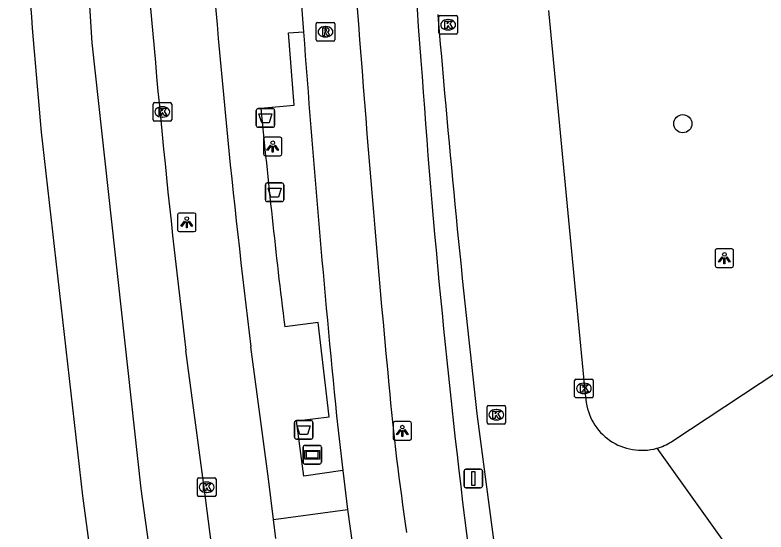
# Model space of a CAD drawing. Extents: x 161477 to 163040, y 383680 to 384868.
# Drawn here: x 161510.12 to 161550.59, y 384033.98 to 384061.82 of the extents above; entities that cross this region are included whole.
import ezdxf

# ---------------------------------------------------------------- set-up
doc = ezdxf.new("R2010")
doc.units = 0
for name, color, linetype in [('IMGEO_Afvalbak', 7, 'Continuous'), ('IMGEO_Boom', 7, 'Continuous'), ('IMGEO_Fietspad_open', 7, 'Continuous'), ('IMGEO_Kolk', 7, 'Continuous'), ('IMGEO_Lichtpunt', 7, 'Continuous'), ('IMGEO_Lijnafwatering', 7, 'Continuous'), ('IMGEO_OVBaan_gesloten', 7, 'Continuous'), ('IMGEO_Reclamebord', 7, 'Continuous'), ('IMGEO_Rijbaan_lokaal_gesloten', 7, 'Continuous'), ('IMGEO_Rijbaan_lokaal_open', 7, 'Continuous'), ('IMGEO_Rioolput', 7, 'Continuous'), ('IMGEO_Verkeersbordpaal', 7, 'Continuous'), ('IMGEO_Voetpad_open', 7, 'Continuous')]:
    doc.layers.add(name, color=color, linetype=linetype)

msp = doc.modelspace()

# ---------------------------------------------------------------- linework, layer by layer
at = {"layer": 'IMGEO_Afvalbak'}
for p, q in [((161523.12, 384055.88), (161523.12, 384056.68)), ((161523.12, 384056.68), (161523.12, 384055.88)), ((161523.22, 384056.78), (161524.01, 384056.78)), ((161524.01, 384056.78), (161523.22, 384056.78)), ((161524.11, 384056.68), (161524.11, 384055.88)), ((161524.11, 384055.88), (161524.11, 384056.68)), ((161524.01, 384055.78), (161523.22, 384055.78)), ((161523.22, 384055.78), (161524.01, 384055.78)), ((161523.613, 384051.877), (161523.613, 384052.677)), ((161523.613, 384052.677), (161523.613, 384051.877)), ((161523.713, 384052.777), (161524.503, 384052.777)), ((161524.503, 384052.777), (161523.713, 384052.777)), ((161524.603, 384052.677), (161524.603, 384051.877)), ((161524.603, 384051.877), (161524.603, 384052.677)), ((161524.503, 384051.777), (161523.713, 384051.777)), ((161523.713, 384051.777), (161524.503, 384051.777)), ((161525.281, 384039.985), (161526.071, 384039.985)), ((161526.071, 384039.985), (161525.281, 384039.985)), ((161525.181, 384039.085), (161525.181, 384039.885)), ((161525.181, 384039.885), (161525.181, 384039.085)), ((161526.171, 384039.885), (161526.171, 384039.085)), ((161526.171, 384039.085), (161526.171, 384039.885)), ((161526.071, 384038.985), (161525.281, 384038.985)), ((161525.281, 384038.985), (161526.071, 384038.985))]:
    msp.add_line(p, q, dxfattribs=at)
for points in [[(161523.263, 384056.494), (161523.967, 384056.494), (161523.818, 384056.024), (161523.412, 384056.024), (161523.263, 384056.494)], [(161523.756, 384052.491), (161524.46, 384052.491), (161524.311, 384052.021), (161523.905, 384052.021), (161523.756, 384052.491)], [(161525.324, 384039.699), (161526.028, 384039.699), (161525.879, 384039.229), (161525.473, 384039.229), (161525.324, 384039.699)]]:
    msp.add_lwpolyline(points, dxfattribs=at)
for centre, start, end in [((161523.22, 384056.68), 90, 180), ((161523.22, 384056.68), 90, 180), ((161524.01, 384056.68), 0, 90), ((161524.01, 384056.68), 360, 90), ((161523.22, 384055.88), 180, 270), ((161523.22, 384055.88), 180, 270), ((161524.01, 384055.88), 270, 0), ((161524.01, 384055.88), 270, 0), ((161523.713, 384052.677), 90, 180), ((161523.713, 384052.677), 90, 180), ((161524.503, 384052.677), 0, 90), ((161524.503, 384052.677), 360, 90), ((161523.713, 384051.877), 180, 270), ((161523.713, 384051.877), 180, 270), ((161524.503, 384051.877), 270, 0), ((161524.503, 384051.877), 270, 0), ((161525.281, 384039.885), 90, 180), ((161525.281, 384039.885), 90, 180), ((161526.071, 384039.885), 0, 90), ((161526.071, 384039.885), 360, 90), ((161525.281, 384039.085), 180, 270), ((161525.281, 384039.085), 180, 270), ((161526.071, 384039.085), 270, 0), ((161526.071, 384039.085), 270, 0)]:
    msp.add_arc(centre, 0.1, start, end, dxfattribs=at)
at = {"layer": 'IMGEO_Boom'}
msp.add_circle((161546.106, 384055.967), 0.489, dxfattribs=at)
at = {"layer": 'IMGEO_Fietspad_open'}
for points in [[(161527.445, 384040.23), (161527.782, 384037.291)], [(161528.042, 384035.199), (161528.846, 384029.442), (161529.142, 384027.534)]]:
    msp.add_lwpolyline(points, dxfattribs=at)
for centre, radius, start, end in [((162521.881, 384135.354), 996.008, 183.823363, 185.383124), ((162364.848, 384122.716), 841.455, 184.212026, 185.6256), ((161662.837, 384053.792), 133.102, 185.1205, 188.573)]:
    msp.add_arc(centre, radius, start, end, dxfattribs=at)
at = {"layer": 'IMGEO_Kolk'}
for p, q in [((161533.034, 384061.796), (161533.886, 384061.796)), ((161532.959, 384060.87), (161532.959, 384061.722)), ((161533.447, 384061.576), (161533.472, 384061.576)), ((161533.96, 384061.722), (161533.96, 384060.87)), ((161533.47, 384061.016), (161533.445, 384061.016)), ((161533.886, 384060.796), (161533.034, 384060.796)), ((161517.561, 384056.178), (161517.561, 384057.03)), ((161517.636, 384057.104), (161518.488, 384057.104)), ((161518.562, 384057.03), (161518.562, 384056.178)), ((161518.049, 384056.884), (161518.074, 384056.884)), ((161518.072, 384056.324), (161518.047, 384056.324)), ((161518.488, 384056.104), (161517.636, 384056.104)), ((161540.273, 384041.288), (161540.273, 384042.14)), ((161540.348, 384042.214), (161541.2, 384042.214)), ((161540.761, 384041.994), (161540.786, 384041.994)), ((161541.274, 384042.14), (161541.274, 384041.288)), ((161541.2, 384041.214), (161540.348, 384041.214)), ((161540.784, 384041.434), (161540.759, 384041.434)), ((161535.629, 384040.798), (161536.481, 384040.798)), ((161535.554, 384039.872), (161535.554, 384040.724)), ((161536.042, 384040.578), (161536.067, 384040.578)), ((161536.555, 384040.724), (161536.555, 384039.872)), ((161536.065, 384040.018), (161536.04, 384040.018)), ((161536.481, 384039.798), (161535.629, 384039.798)), ((161519.952, 384035.97), (161519.952, 384036.822)), ((161520.027, 384036.896), (161520.879, 384036.896)), ((161520.953, 384036.822), (161520.953, 384035.97)), ((161520.44, 384036.676), (161520.465, 384036.676)), ((161520.879, 384035.896), (161520.027, 384035.896)), ((161520.463, 384036.116), (161520.438, 384036.116))]:
    msp.add_line(p, q, dxfattribs=at)
for points in [[(161533.034, 384061.796), (161533.886, 384061.796)], [(161532.959, 384060.87), (161532.959, 384061.722)], [(161533.28, 384061.496), (161533.403, 384061.496), (161533.403, 384061.345), (161533.533, 384061.496), (161533.697, 384061.496), (161533.551, 384061.345), (161533.704, 384061.096), (161533.552, 384061.096), (161533.467, 384061.26), (161533.403, 384061.193), (161533.403, 384061.096), (161533.28, 384061.096), (161533.28, 384061.496)], [(161533.96, 384061.722), (161533.96, 384060.87)], [(161533.886, 384060.796), (161533.034, 384060.796)], [(161517.561, 384056.178), (161517.561, 384057.03)], [(161517.636, 384057.104), (161518.488, 384057.104)], [(161518.562, 384057.03), (161518.562, 384056.178)], [(161517.882, 384056.804), (161518.005, 384056.804), (161518.005, 384056.653), (161518.135, 384056.804), (161518.299, 384056.804), (161518.153, 384056.653), (161518.306, 384056.404), (161518.154, 384056.404), (161518.069, 384056.568), (161518.005, 384056.501), (161518.005, 384056.404), (161517.882, 384056.404), (161517.882, 384056.804)], [(161518.488, 384056.104), (161517.636, 384056.104)], [(161540.273, 384041.288), (161540.273, 384042.14)], [(161540.348, 384042.214), (161541.2, 384042.214)], [(161541.274, 384042.14), (161541.274, 384041.288)], [(161540.594, 384041.914), (161540.717, 384041.914), (161540.717, 384041.763), (161540.847, 384041.914), (161541.011, 384041.914), (161540.865, 384041.763), (161541.018, 384041.514), (161540.866, 384041.514), (161540.781, 384041.678), (161540.717, 384041.611), (161540.717, 384041.514), (161540.594, 384041.514), (161540.594, 384041.914)], [(161541.2, 384041.214), (161540.348, 384041.214)], [(161535.629, 384040.798), (161536.481, 384040.798)], [(161535.554, 384039.872), (161535.554, 384040.724)], [(161535.875, 384040.498), (161535.998, 384040.498), (161535.998, 384040.347), (161536.128, 384040.498), (161536.292, 384040.498), (161536.146, 384040.347), (161536.299, 384040.098), (161536.147, 384040.098), (161536.062, 384040.262), (161535.998, 384040.195), (161535.998, 384040.098), (161535.875, 384040.098), (161535.875, 384040.498)], [(161536.555, 384040.724), (161536.555, 384039.872)], [(161536.481, 384039.798), (161535.629, 384039.798)], [(161519.952, 384035.97), (161519.952, 384036.822)], [(161520.027, 384036.896), (161520.879, 384036.896)], [(161520.953, 384036.822), (161520.953, 384035.97)], [(161520.273, 384036.596), (161520.396, 384036.596), (161520.396, 384036.445), (161520.526, 384036.596), (161520.69, 384036.596), (161520.544, 384036.445), (161520.697, 384036.196), (161520.545, 384036.196), (161520.46, 384036.36), (161520.396, 384036.293), (161520.396, 384036.196), (161520.273, 384036.196), (161520.273, 384036.596)], [(161520.879, 384035.896), (161520.027, 384035.896)]]:
    msp.add_lwpolyline(points, dxfattribs=at)
for centre, start, end in [((161533.036, 384061.72), 91.552, 178.448), ((161533.036, 384061.72), 91.552, 178.448), ((161533.884, 384061.72), 1.552, 88.448), ((161533.884, 384061.72), 1.552, 88.448), ((161533.036, 384060.872), 181.552, 268.448), ((161533.036, 384060.872), 181.552, 268.448), ((161533.884, 384060.872), 271.552, 358.448), ((161533.884, 384060.872), 271.552, 358.448), ((161517.638, 384057.028), 91.552, 178.448), ((161517.638, 384057.028), 91.552, 178.448), ((161518.486, 384057.028), 1.552, 88.448), ((161518.486, 384057.028), 1.552, 88.448), ((161517.638, 384056.18), 181.552, 268.448), ((161517.638, 384056.18), 181.552, 268.448), ((161518.486, 384056.18), 271.552, 358.448), ((161518.486, 384056.18), 271.552, 358.448), ((161540.35, 384042.138), 91.552, 178.448), ((161540.35, 384042.138), 91.552, 178.448), ((161541.198, 384042.138), 1.552, 88.448), ((161541.198, 384042.138), 1.552, 88.448), ((161540.35, 384041.29), 181.552, 268.448), ((161540.35, 384041.29), 181.552, 268.448), ((161541.198, 384041.29), 271.552, 358.448), ((161541.198, 384041.29), 271.552, 358.448), ((161535.631, 384040.722), 91.552, 178.448), ((161535.631, 384040.722), 91.552, 178.448), ((161536.479, 384040.722), 1.552, 88.448), ((161536.479, 384040.722), 1.552, 88.448), ((161535.631, 384039.874), 181.552, 268.448), ((161535.631, 384039.874), 181.552, 268.448), ((161536.479, 384039.874), 271.552, 358.448), ((161536.479, 384039.874), 271.552, 358.448), ((161520.029, 384036.82), 91.552, 178.448), ((161520.029, 384036.82), 91.552, 178.448), ((161520.877, 384036.82), 1.552, 88.448), ((161520.877, 384036.82), 1.552, 88.448), ((161520.029, 384035.972), 181.552, 268.448), ((161520.029, 384035.972), 181.552, 268.448), ((161520.877, 384035.972), 271.552, 358.448), ((161520.877, 384035.972), 271.552, 358.448)]:
    msp.add_arc(centre, 0.0765, start, end, dxfattribs=at)
for centre, major_axis, ratio, start_param, end_param in [((161533.446, 384061.296), (-0.387, 0.002), 0.722429, 4.712389, 7.853982), ((161533.471, 384061.296), (-0.39, 0.002), 0.717154, 1.570796, 4.712389), ((161518.048, 384056.604), (-0.387, 0.002), 0.722429, 4.712389, 7.853982), ((161518.073, 384056.604), (-0.39, 0.002), 0.717154, 1.570796, 4.712389), ((161540.76, 384041.714), (-0.387, 0.002), 0.722429, 4.712389, 7.853982), ((161540.785, 384041.714), (-0.39, 0.002), 0.717154, 1.570796, 4.712389), ((161536.041, 384040.298), (-0.387, 0.002), 0.722429, 4.712389, 7.853982), ((161536.066, 384040.298), (-0.39, 0.002), 0.717154, 1.570796, 4.712389), ((161520.439, 384036.396), (-0.387, 0.002), 0.722429, 4.712389, 7.853982), ((161520.464, 384036.396), (-0.39, 0.002), 0.717154, 1.570796, 4.712389)]:
    msp.add_ellipse(centre, major_axis=major_axis, ratio=ratio, start_param=start_param, end_param=end_param, dxfattribs=at)
at = {"layer": 'IMGEO_Lichtpunt'}
for p, q in [((161523.508, 384055.147), (161523.508, 384054.34)), ((161523.508, 384055.147), (161523.508, 384054.34)), ((161524.41, 384055.242), (161523.602, 384055.242)), ((161524.41, 384055.242), (161523.602, 384055.242)), ((161524.504, 384054.34), (161524.504, 384055.147)), ((161524.504, 384054.34), (161524.504, 384055.147)), ((161523.602, 384054.246), (161524.41, 384054.246)), ((161523.602, 384054.246), (161524.41, 384054.246)), ((161518.876, 384051.061), (161518.876, 384050.254)), ((161518.876, 384051.061), (161518.876, 384050.254)), ((161519.778, 384051.156), (161518.97, 384051.156)), ((161519.778, 384051.156), (161518.97, 384051.156)), ((161519.872, 384050.254), (161519.872, 384051.061)), ((161519.872, 384050.254), (161519.872, 384051.061)), ((161518.97, 384050.16), (161519.778, 384050.16)), ((161518.97, 384050.16), (161519.778, 384050.16)), ((161547.847, 384049.133), (161547.847, 384048.326)), ((161547.847, 384049.133), (161547.847, 384048.326)), ((161548.749, 384049.228), (161547.941, 384049.228)), ((161548.749, 384049.228), (161547.941, 384049.228)), ((161548.843, 384048.326), (161548.843, 384049.133)), ((161548.843, 384048.326), (161548.843, 384049.133)), ((161547.941, 384048.232), (161548.749, 384048.232)), ((161547.941, 384048.232), (161548.749, 384048.232)), ((161531.395, 384039.929), (161530.587, 384039.929)), ((161531.395, 384039.929), (161530.587, 384039.929)), ((161530.493, 384039.834), (161530.493, 384039.027)), ((161530.493, 384039.834), (161530.493, 384039.027)), ((161531.489, 384039.027), (161531.489, 384039.834)), ((161531.489, 384039.027), (161531.489, 384039.834)), ((161530.587, 384038.933), (161531.395, 384038.933)), ((161530.587, 384038.933), (161531.395, 384038.933))]:
    msp.add_line(p, q, dxfattribs=at)
for points in [[(161523.882, 384054.811), (161523.921, 384054.783), (161523.733, 384054.521), (161523.695, 384054.548), (161523.882, 384054.811)], [(161523.984, 384054.763), (161524.031, 384054.763), (161524.031, 384054.441), (161523.984, 384054.441), (161523.984, 384054.763)], [(161524.094, 384054.783), (161524.132, 384054.81), (161524.319, 384054.548), (161524.28, 384054.52), (161524.094, 384054.783)], [(161519.25, 384050.725), (161519.289, 384050.697), (161519.101, 384050.435), (161519.063, 384050.462), (161519.25, 384050.725)], [(161519.352, 384050.677), (161519.399, 384050.677), (161519.399, 384050.355), (161519.352, 384050.355), (161519.352, 384050.677)], [(161519.462, 384050.697), (161519.5, 384050.724), (161519.687, 384050.462), (161519.648, 384050.434), (161519.462, 384050.697)], [(161548.221, 384048.797), (161548.26, 384048.769), (161548.072, 384048.507), (161548.034, 384048.534), (161548.221, 384048.797)], [(161548.323, 384048.749), (161548.37, 384048.749), (161548.37, 384048.427), (161548.323, 384048.427), (161548.323, 384048.749)], [(161548.433, 384048.769), (161548.471, 384048.796), (161548.658, 384048.534), (161548.619, 384048.506), (161548.433, 384048.769)], [(161530.867, 384039.498), (161530.906, 384039.47), (161530.718, 384039.208), (161530.68, 384039.235), (161530.867, 384039.498)], [(161530.969, 384039.45), (161531.016, 384039.45), (161531.016, 384039.128), (161530.969, 384039.128), (161530.969, 384039.45)], [(161531.079, 384039.47), (161531.117, 384039.497), (161531.304, 384039.235), (161531.265, 384039.207), (161531.079, 384039.47)]]:
    msp.add_lwpolyline(points, dxfattribs=at)
for centre in [(161524.007, 384054.945), (161519.375, 384050.859), (161548.346, 384048.931), (161530.992, 384039.632)]:
    msp.add_circle(centre, 0.0994, dxfattribs=at)
for centre, start, end in [((161523.602, 384055.147), 90, 180), ((161523.602, 384055.147), 90, 180), ((161524.41, 384055.147), 0, 90), ((161524.41, 384055.147), 0, 90), ((161523.602, 384054.34), 180, 270), ((161523.602, 384054.34), 180, 270), ((161524.41, 384054.34), 270, 0), ((161524.41, 384054.34), 270, 360), ((161518.97, 384051.061), 90, 180), ((161518.97, 384051.061), 90, 180), ((161519.778, 384051.061), 0, 90), ((161519.778, 384051.061), 0, 90), ((161518.97, 384050.254), 180, 270), ((161518.97, 384050.254), 180, 270), ((161519.778, 384050.254), 270, 0), ((161519.778, 384050.254), 270, 360), ((161547.941, 384049.133), 90, 180), ((161547.941, 384049.133), 90, 180), ((161548.749, 384049.133), 0, 90), ((161548.749, 384049.133), 0, 90), ((161547.941, 384048.326), 180, 270), ((161547.941, 384048.326), 180, 270), ((161548.749, 384048.326), 270, 0), ((161548.749, 384048.326), 270, 360), ((161530.587, 384039.834), 90, 180), ((161530.587, 384039.834), 90, 180), ((161531.395, 384039.834), 0, 90), ((161531.395, 384039.834), 0, 90), ((161530.587, 384039.027), 180, 270), ((161530.587, 384039.027), 180, 270), ((161531.395, 384039.027), 270, 0), ((161531.395, 384039.027), 270, 360)]:
    msp.add_arc(centre, 0.0946, start, end, dxfattribs=at)
at = {"layer": 'IMGEO_Lijnafwatering'}
msp.add_lwpolyline([(161544.7, 384038.492), (161549.283, 384032.084)], dxfattribs=at)
at = {"layer": 'IMGEO_OVBaan_gesloten'}
for points in [[(161521.992, 384023.395), (161520.306, 384036.379), (161519.33, 384043.765)], [(161524.047, 384034.652), (161523.771, 384036.852), (161522.829, 384043.961)], [(161524.174, 384033.636), (161524.047, 384034.652)]]:
    msp.add_lwpolyline(points, dxfattribs=at)
for centre, radius, start, end in [((162006.795, 384103.458), 491.106, 181.16373, 186.98146), ((162003.689, 384103.252), 484.502, 181.28861, 187.02918)]:
    msp.add_arc(centre, radius, start, end, dxfattribs=at)
at = {"layer": 'IMGEO_Reclamebord'}
for p, q in [((161525.64, 384037.744), (161525.64, 384038.544)), ((161525.64, 384038.544), (161525.64, 384037.744)), ((161525.74, 384038.644), (161526.53, 384038.644)), ((161526.53, 384038.644), (161525.74, 384038.644)), ((161526.63, 384038.544), (161526.63, 384037.744)), ((161526.63, 384037.744), (161526.63, 384038.544)), ((161526.53, 384037.644), (161525.74, 384037.644)), ((161525.74, 384037.644), (161526.53, 384037.644))]:
    msp.add_line(p, q, dxfattribs=at)
for points in [[(161525.741, 384038.376), (161526.529, 384038.376), (161526.529, 384037.912), (161525.741, 384037.912), (161525.741, 384038.376)], [(161525.806, 384038.311), (161525.806, 384037.977), (161526.464, 384037.977), (161526.464, 384038.311), (161525.806, 384038.311)]]:
    msp.add_lwpolyline(points, dxfattribs=at)
for centre, start, end in [((161525.74, 384038.544), 90, 180), ((161525.74, 384038.544), 90, 180), ((161526.53, 384038.544), 0, 90), ((161526.53, 384038.544), 360, 90), ((161525.74, 384037.744), 180, 270), ((161525.74, 384037.744), 180, 270), ((161526.53, 384037.744), 270, 0), ((161526.53, 384037.744), 270, 0)]:
    msp.add_arc(centre, 0.1, start, end, dxfattribs=at)
at = {"layer": 'IMGEO_Rijbaan_lokaal_gesloten'}
for points in [[(161519.658, 384016.476), (161516.91, 384036.302), (161514.276, 384060.331), (161512.771, 384084.199), (161512.45, 384106.854)], [(161532.907, 384061.846), (161532.926, 384061.585)], [(161538.872, 384062.067), (161538.89, 384061.86), (161540.832, 384041.57), (161540.88, 384041.114)], [(161545.489, 384038.838), (161545.566, 384038.887), (161558.676, 384047.542), (161578.164, 384060.388), (161579.486, 384061.254)], [(161511.594, 384054.883), (161513.763, 384035.93), (161515.753, 384021.118), (161516.416, 384015.919), (161516.652, 384013.931)], [(161535.009, 384040.343), (161537.019, 384025.165), (161537.206, 384023.934)]]:
    msp.add_lwpolyline(points, dxfattribs=at)
for centre, radius, start, end in [((162020.3, 384102.502), 510.93, 183.10469, 185.34779), ((162243.22, 384120.514), 712.735, 184.742609, 186.45848), ((161543.893, 384041.41), 3.028, 185.6185, 285.4511), ((161543.885, 384041.422), 3.041, 285.5357, 301.822)]:
    msp.add_arc(centre, radius, start, end, dxfattribs=at)
at = {"layer": 'IMGEO_Rijbaan_lokaal_open'}
for points in [[(161525.511, 384063.044), (161525.665, 384060.913)], [(161523.373, 384056.802), (161525.156, 384056.968), (161524.851, 384060.863), (161525.665, 384060.913)], [(161527.782, 384037.291), (161525.679, 384036.987), (161525.293, 384039.978), (161527.057, 384040.176), (161526.455, 384045.26), (161524.651, 384045.036)], [(161527.782, 384037.291), (161528.042, 384035.199)], [(161524.047, 384034.652), (161528.042, 384035.199)]]:
    msp.add_lwpolyline(points, dxfattribs=at)
msp.add_arc((161967.604, 384099.101), 446.24, 185.43923, 186.95888, dxfattribs=at)
at = {"layer": 'IMGEO_Rioolput'}
for p, q in [((161526.424, 384061.42), (161527.276, 384061.42)), ((161526.349, 384060.494), (161526.349, 384061.346)), ((161526.837, 384061.2), (161526.862, 384061.2)), ((161527.35, 384061.346), (161527.35, 384060.494)), ((161526.86, 384060.64), (161526.835, 384060.64)), ((161527.276, 384060.42), (161526.424, 384060.42))]:
    msp.add_line(p, q, dxfattribs=at)
for points in [[(161526.424, 384061.42), (161527.276, 384061.42)], [(161526.349, 384060.494), (161526.349, 384061.346)], [(161526.938, 384061.118), (161526.686, 384061.12), (161526.686, 384060.72)], [(161526.864, 384061.039), (161526.81, 384061.039), (161526.81, 384060.958)], [(161527.35, 384061.346), (161527.35, 384060.494)], [(161526.686, 384060.72), (161526.81, 384060.72), (161526.81, 384060.882), (161526.821, 384060.882)], [(161526.81, 384060.958), (161526.862, 384060.958)], [(161526.868, 384060.853), (161526.939, 384060.72), (161527.079, 384060.72), (161527.014, 384060.846)], [(161527.276, 384060.42), (161526.424, 384060.42)]]:
    msp.add_lwpolyline(points, dxfattribs=at)
for centre, radius, start, end in [((161526.426, 384061.344), 0.0765, 91.552, 178.448), ((161526.426, 384061.344), 0.0765, 91.552, 178.448), ((161527.274, 384061.344), 0.0765, 1.552, 88.448), ((161527.274, 384061.344), 0.0765, 1.552, 88.448), ((161526.87, 384060.943), 0.0964, 77.0061, 93.1865), ((161526.884, 384061), 0.0378, 276.6634, 79.6772), ((161526.937, 384061.008), 0.109, 350.3612, 89.416), ((161526.935, 384061.008), 0.112, 277.5842, 350.9817), ((161526.82, 384060.829), 0.0533, 26.0293, 88.6989), ((161526.846, 384061.147), 0.19, 274.7715, 282.9687), ((161526.919, 384060.793), 0.108, 29.5134, 73.7905), ((161526.426, 384060.496), 0.0765, 181.552, 268.448), ((161526.426, 384060.496), 0.0765, 181.552, 268.448), ((161527.274, 384060.496), 0.0765, 271.552, 358.448), ((161527.274, 384060.496), 0.0765, 271.552, 358.448)]:
    msp.add_arc(centre, radius, start, end, dxfattribs=at)
for centre, major_axis, ratio, start_param, end_param in [((161526.836, 384060.92), (-0.387, 0.002), 0.722429, 4.712389, 7.853982), ((161526.861, 384060.92), (-0.39, 0.002), 0.717154, 1.570796, 4.712389)]:
    msp.add_ellipse(centre, major_axis=major_axis, ratio=ratio, start_param=start_param, end_param=end_param, dxfattribs=at)
at = {"layer": 'IMGEO_Verkeersbordpaal'}
for p, q in [((161534.32, 384036.464), (161534.32, 384037.264)), ((161534.32, 384037.264), (161534.32, 384036.464)), ((161534.42, 384037.364), (161535.21, 384037.364)), ((161535.21, 384037.364), (161534.42, 384037.364)), ((161535.31, 384037.264), (161535.31, 384036.464)), ((161535.31, 384036.464), (161535.31, 384037.264)), ((161535.21, 384036.364), (161534.42, 384036.364)), ((161534.42, 384036.364), (161535.21, 384036.364))]:
    msp.add_line(p, q, dxfattribs=at)
msp.add_lwpolyline([(161534.74, 384037.239), (161534.89, 384037.239), (161534.89, 384036.489), (161534.74, 384036.489), (161534.74, 384037.239)], dxfattribs=at)
for centre, start, end in [((161534.42, 384037.264), 90, 180), ((161534.42, 384037.264), 90, 180), ((161535.21, 384037.264), 0, 90), ((161535.21, 384037.264), 360, 90), ((161534.42, 384036.464), 180, 270), ((161534.42, 384036.464), 180, 270), ((161535.21, 384036.464), 270, 0), ((161535.21, 384036.464), 270, 0)]:
    msp.add_arc(centre, 0.1, start, end, dxfattribs=at)
at = {"layer": 'IMGEO_Voetpad_open'}
for centre, radius, start, end in [((162231.505, 384114.608), 701.688, 182.097053, 184.515444), ((162002.186, 384091.772), 471.307, 183.94269, 187.25992)]:
    msp.add_arc(centre, radius, start, end, dxfattribs=at)

doc.saveas('drawing.dxf')
